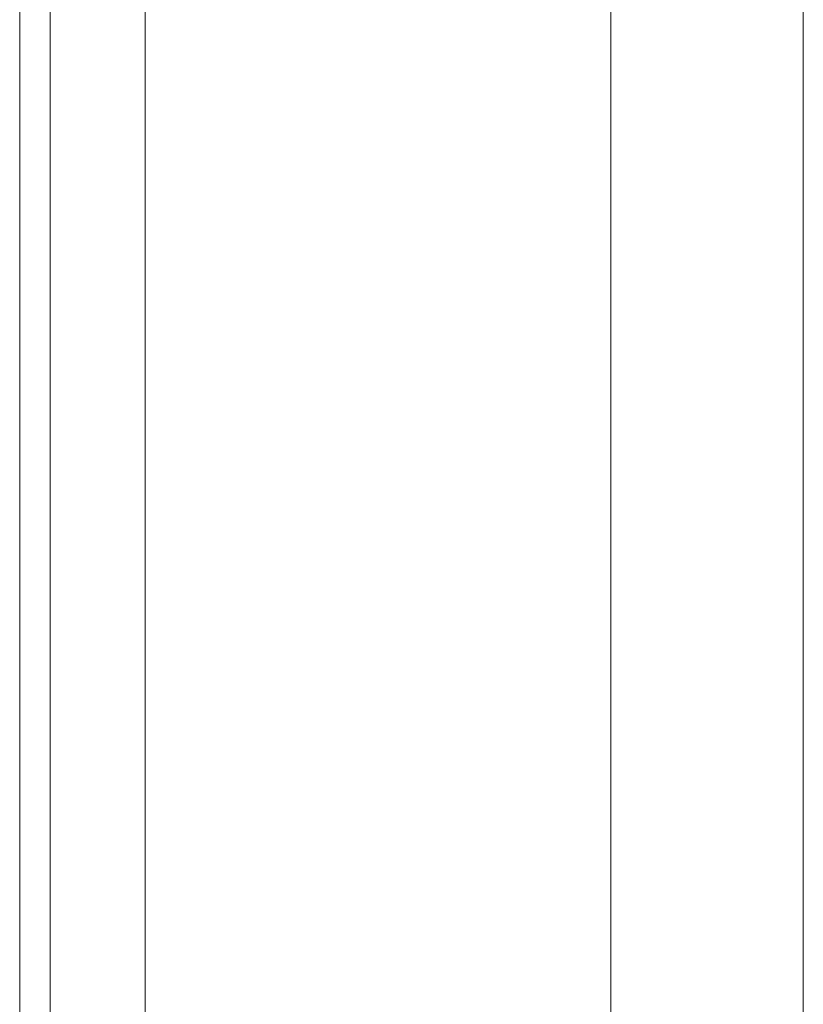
# Model space of a CAD drawing. Header units: inches. Extents: x 424 to 2043, y -237 to 445.
# Tile 841 of 965: x 867.7929 to 867.8841, y 229.9576 to 230.0722. Entities that reach past the tile are written whole.
import ezdxf

# ---------------------------------------------------------------- set-up
doc = ezdxf.new("R2010")
doc.units = ezdxf.units.IN
doc.header["$MEASUREMENT"] = 0
doc.layers.add('A-DOOR', color=31, linetype='Continuous', lineweight=9)

# ---------------------------------------------------------------- blocks, each defined once
blk = doc.blocks.new('5-panel_Bi-fold_external_door_10806 - Type 1-V72-Section 1')
at = {"layer": 'A-DOOR'}
for p, q in [((-109.07906, 13.86879), (-109.07906, 16.33815)), ((-109.09366, 13.86879), (-109.09366, 16.26274)), ((-109.09012, 13.86879), (-109.09012, 16.26274)), ((-109.02485, 14.849), (-109.02485, 16.17354)), ((-109.00246, 16.17354), (-109.00246, 14.849))]:
    blk.add_line(p, q, dxfattribs=at)

msp = doc.modelspace()

# ---------------------------------------------------------------- block references
at = {"layer": 'A-DOOR'}
msp.add_blockref('5-panel_Bi-fold_external_door_10806 - Type 1-V72-Section 1', (976.88654, 215.09721), dxfattribs=at)

doc.saveas('drawing.dxf')
